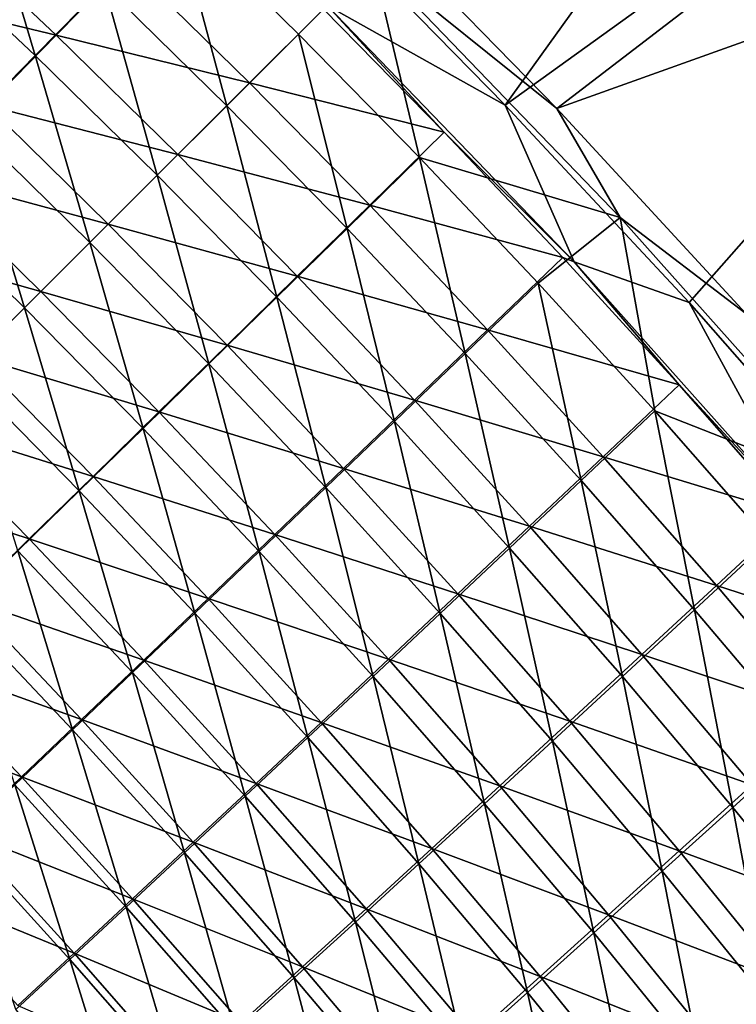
# Model space of a CAD drawing. Header units: metres. Extents: x -1 to 1402, y -1402 to 1.
# Tile 422 of 453: x 1183 to 1213, y -233 to -191. Entities that reach past the tile are written whole.
import ezdxf

# ---------------------------------------------------------------- set-up
doc = ezdxf.new("R2010")
doc.units = ezdxf.units.M

msp = doc.modelspace()

# ---------------------------------------------------------------- linework, layer by layer
at = {"layer": 'None0'}
for points in [[(1197.700562, -188.186752, -29.542835), (1203.572876, -194.182968, -29.542913), (1233.882446, -152.003723)], [(1203.572876, -194.182968, -29.542913), (1245.461914, -164.016968), (1233.882446, -152.003723)], [(1246.022583, -163.483215, -3), (1205.782104, -194.33493, -32.128078), (1198.758545, -187.128677, -32.134449)], [(1246.022583, -163.483215, -3), (1257.166016, -175.927948, -3), (1205.782104, -194.33493, -32.128078)], [(1203.572876, -194.182968, -29.542913), (1211.437256, -202.622314, -29.543013), (1245.461914, -164.016968)], [(1211.437256, -202.622314, -29.543013), (1219.646118, -211.977234, -29.543106), (1245.461914, -164.016968)], [(1257.166016, -175.927948, -3), (1213.870605, -203.093506, -32.128178), (1205.782104, -194.33493, -32.128078)], [(1181.080811, -184.014221, -88.432808), (1183.483276, -192.065186, -116.280266), (1178.165894, -187.044418, -116.280548)], [(1186.42749, -189.0634, -88.43261), (1183.483276, -192.065186, -116.280266), (1181.080811, -184.014221, -88.432808)], [(1189.462646, -185.970764, -60.62389), (1191.674316, -194.212296, -88.472969), (1186.42749, -189.0634, -88.43261)], [(1197.898804, -187.98877, -32.845207), (1194.740234, -191.146423, -60.646675), (1189.462646, -185.970764, -60.62389)], [(1189.462646, -185.970764, -60.62389), (1194.740234, -191.146423, -60.646675), (1191.674316, -194.212296, -88.472969)], [(1184.378052, -191.195862, -87.968513), (1179.078125, -186.184692, -87.968727), (1176.161743, -189.216064, -115.827744)], [(1184.378052, -191.195862, -87.968513), (1187.414429, -188.10202, -60.148926), (1179.078125, -186.184692, -87.968727)], [(1178.165894, -187.044418, -116.280548), (1183.483276, -192.065186, -116.280266), (1180.630859, -194.975479, -144.161789)], [(1198.758545, -187.128677, -32.134449), (1205.782104, -194.33493, -32.128078), (1197.898804, -187.98877, -32.845207)], [(1192.64856, -193.238754, -60.148991), (1187.414429, -188.10202, -60.148926), (1184.378052, -191.195862, -87.968513)], [(1192.64856, -193.238754, -60.148991), (1195.805786, -190.081497, -32.3554), (1187.414429, -188.10202, -60.148926)], [(1194.740234, -191.146423, -60.646675), (1197.898804, -187.98877, -32.845207), (1199.916748, -196.424515, -60.623863)], [(1203.572876, -194.182968, -29.542913), (1197.700562, -188.186752, -29.542835), (1195.966919, -189.92041, -30.958397)], [(1205.782104, -194.33493, -32.128078), (1208.491089, -198.991547, -32.845673), (1197.898804, -187.98877, -32.845207)], [(1197.898804, -187.98877, -32.845207), (1208.491089, -198.991547, -32.845673), (1199.916748, -196.424515, -60.623863)], [(1186.42749, -189.0634, -88.43261), (1188.701172, -197.185471, -116.320801), (1183.483276, -192.065186, -116.280266)], [(1191.674316, -194.212296, -88.472969), (1188.701172, -197.185471, -116.320801), (1186.42749, -189.0634, -88.43261)], [(1181.432617, -194.198868, -115.827423), (1184.378052, -191.195862, -87.968513), (1176.161743, -189.216064, -115.827744)], [(1195.966919, -189.92041, -30.958397), (1195.805786, -190.081497, -32.3554), (1200.971558, -195.344315, -32.355385)], [(1206.522339, -200.886337, -30.95867), (1195.966919, -189.92041, -30.958397), (1200.971558, -195.344315, -32.355385)], [(1206.522339, -200.886337, -30.95867), (1203.572876, -194.182968, -29.542913), (1195.966919, -189.92041, -30.958397)], [(1200.971558, -195.344315, -32.355385), (1195.805786, -190.081497, -32.3554), (1192.64856, -193.238754, -60.148991)], [(1196.824097, -199.459656, -88.432549), (1191.674316, -194.212296, -88.472969), (1194.740234, -191.146423, -60.646675)], [(1196.824097, -199.459656, -88.432549), (1194.740234, -191.146423, -60.646675), (1199.916748, -196.424515, -60.623863)], [(1189.583374, -196.303894, -87.968605), (1184.378052, -191.195862, -87.968513), (1181.432617, -194.198868, -115.827423)], [(1189.583374, -196.303894, -87.968605), (1192.64856, -193.238754, -60.148991), (1184.378052, -191.195862, -87.968513)], [(1183.483276, -192.065186, -116.280266), (1185.820801, -200.065903, -144.190262), (1180.630859, -194.975479, -144.161789)], [(1188.701172, -197.185471, -116.320801), (1185.820801, -200.065903, -144.190262), (1183.483276, -192.065186, -116.280266)], [(1192.64856, -193.238754, -60.148991), (1189.583374, -196.303894, -87.968605), (1197.7854, -198.472855, -60.149017)], [(1200.971558, -195.344315, -32.355385), (1192.64856, -193.238754, -60.148991), (1197.7854, -198.472855, -60.149017)], [(1186.609009, -199.278275, -115.827499), (1181.432617, -194.198868, -115.827423), (1178.578491, -197.110458, -143.721497)], [(1186.609009, -199.278275, -115.827499), (1189.583374, -196.303894, -87.968605), (1181.432617, -194.198868, -115.827423)], [(1193.822266, -202.403809, -116.280128), (1188.701172, -197.185471, -116.320801), (1191.674316, -194.212296, -88.472969)], [(1193.822266, -202.403809, -116.280128), (1191.674316, -194.212296, -88.472969), (1196.824097, -199.459656, -88.432549)], [(1211.437256, -202.622314, -29.543013), (1203.572876, -194.182968, -29.542913), (1206.522339, -200.886337, -30.95867)], [(1205.782104, -194.33493, -32.128078), (1213.870605, -203.093506, -32.128178), (1208.491089, -198.991547, -32.845673)], [(1180.630859, -194.975479, -144.161789), (1183.033203, -202.853531, -172.081436), (1177.87085, -197.793259, -172.069016)], [(1185.820801, -200.065903, -144.190262), (1183.033203, -202.853531, -172.081436), (1180.630859, -194.975479, -144.161789)], [(1200.971558, -195.344315, -32.355385), (1197.7854, -198.472855, -60.149017), (1206.040405, -200.701782, -32.355358)], [(1206.522339, -200.886337, -30.95867), (1200.971558, -195.344315, -32.355385), (1206.040405, -200.701782, -32.355358)], [(1189.583374, -196.303894, -87.968605), (1186.609009, -199.278275, -115.827499), (1194.69165, -201.509186, -87.968689)], [(1197.7854, -198.472855, -60.149017), (1189.583374, -196.303894, -87.968605), (1194.69165, -201.509186, -87.968689)], [(1201.873413, -204.806229, -88.432747), (1196.824097, -199.459656, -88.432549), (1199.916748, -196.424515, -60.623863)], [(1199.916748, -196.424515, -60.623863), (1208.491089, -198.991547, -32.845673), (1204.994751, -201.799927, -60.623947)], [(1201.873413, -204.806229, -88.432747), (1199.916748, -196.424515, -60.623863), (1204.994751, -201.799927, -60.623947)], [(1183.725952, -202.161346, -143.721542), (1178.578491, -197.110458, -143.721497), (1175.816772, -199.929535, -171.641556)], [(1183.725952, -202.161346, -143.721542), (1186.609009, -199.278275, -115.827499), (1178.578491, -197.110458, -143.721497)], [(1190.911987, -205.256332, -144.161575), (1185.820801, -200.065903, -144.190262), (1188.701172, -197.185471, -116.320801)], [(1190.911987, -205.256332, -144.161575), (1188.701172, -197.185471, -116.320801), (1193.822266, -202.403809, -116.280128)], [(1183.033203, -202.853531, -172.081436), (1180.338501, -205.548279, -199.994247), (1177.87085, -197.793259, -172.069016)], [(1202.825439, -203.801651, -60.14909), (1197.7854, -198.472855, -60.149017), (1194.69165, -201.509186, -87.968689)], [(1206.040405, -200.701782, -32.355358), (1197.7854, -198.472855, -60.149017), (1202.825439, -203.801651, -60.14909)], [(1208.491089, -198.991547, -32.845673), (1209.97522, -207.268539, -60.624069), (1204.994751, -201.799927, -60.623947)], [(1213.870605, -203.093506, -32.128178), (1219.040405, -210.830429, -32.845345), (1208.491089, -198.991547, -32.845673)], [(1208.491089, -198.991547, -32.845673), (1219.040405, -210.830429, -32.845345), (1209.97522, -207.268539, -60.624069)], [(1186.609009, -199.278275, -115.827499), (1183.725952, -202.161346, -143.721542), (1191.688599, -204.454681, -115.827621)], [(1194.69165, -201.509186, -87.968689), (1186.609009, -199.278275, -115.827499), (1191.688599, -204.454681, -115.827621)], [(1198.843262, -207.721191, -116.280426), (1193.822266, -202.403809, -116.280128), (1196.824097, -199.459656, -88.432549)], [(1198.843262, -207.721191, -116.280426), (1196.824097, -199.459656, -88.432549), (1201.873413, -204.806229, -88.432747)], [(1180.935303, -204.951965, -171.641586), (1183.725952, -202.161346, -143.721542), (1175.816772, -199.929535, -171.641556)], [(1188.094116, -208.016327, -172.068756), (1183.033203, -202.853531, -172.081436), (1185.820801, -200.065903, -144.190262)], [(1188.094116, -208.016327, -172.068756), (1185.820801, -200.065903, -144.190262), (1190.911987, -205.256332, -144.161575)], [(1211.010376, -206.152023, -32.355316), (1206.040405, -200.701782, -32.355358), (1202.825439, -203.801651, -60.14909)], [(1206.522339, -200.886337, -30.95867), (1206.040405, -200.701782, -32.355358), (1211.010376, -206.152023, -32.355316)], [(1216.734497, -212.338837, -30.957115), (1206.522339, -200.886337, -30.95867), (1211.010376, -206.152023, -32.355316)], [(1216.734497, -212.338837, -30.957115), (1211.437256, -202.622314, -29.543013), (1206.522339, -200.886337, -30.95867)], [(1199.703003, -206.809082, -87.968895), (1194.69165, -201.509186, -87.968689), (1191.688599, -204.454681, -115.827621)], [(1194.69165, -201.509186, -87.968689), (1199.703003, -206.809082, -87.968895), (1202.825439, -203.801651, -60.14909)], [(1206.825439, -210.24588, -88.433052), (1201.873413, -204.806229, -88.432747), (1204.994751, -201.799927, -60.623947)], [(1204.994751, -201.799927, -60.623947), (1209.97522, -207.268539, -60.624069), (1206.825439, -210.24588, -88.433052)], [(1183.725952, -202.161346, -143.721542), (1180.935303, -204.951965, -171.641586), (1188.776978, -207.308792, -143.721695)], [(1191.688599, -204.454681, -115.827621), (1183.725952, -202.161346, -143.721542), (1188.776978, -207.308792, -143.721695)], [(1195.904663, -210.544281, -144.161926), (1190.911987, -205.256332, -144.161575), (1193.822266, -202.403809, -116.280128)], [(1195.904663, -210.544281, -144.161926), (1193.822266, -202.403809, -116.280128), (1198.843262, -207.721191, -116.280426)], [(1185.369263, -210.683472, -199.998306), (1180.338501, -205.548279, -199.994247), (1183.033203, -202.853531, -172.081436)], [(1185.369263, -210.683472, -199.998306), (1183.033203, -202.853531, -172.081436), (1188.094116, -208.016327, -172.068756)], [(1219.646118, -211.977234, -29.543106), (1211.437256, -202.622314, -29.543013), (1216.734497, -212.338837, -30.957115)], [(1199.703003, -206.809082, -87.968895), (1207.766479, -209.223221, -60.149216), (1202.825439, -203.801651, -60.14909)], [(1202.825439, -203.801651, -60.14909), (1207.766479, -209.223221, -60.149216), (1211.010376, -206.152023, -32.355316)], [(1196.671509, -209.725494, -115.827934), (1191.688599, -204.454681, -115.827621), (1188.776978, -207.308792, -143.721695)], [(1196.671509, -209.725494, -115.827934), (1199.703003, -206.809082, -87.968895), (1191.688599, -204.454681, -115.827621)], [(1180.935303, -204.951965, -171.641586), (1178.237549, -207.649704, -199.58371), (1185.957886, -210.07045, -171.641754)], [(1188.776978, -207.308792, -143.721695), (1180.935303, -204.951965, -171.641586), (1185.957886, -210.07045, -171.641754)], [(1203.766968, -213.131454, -116.280861), (1198.843262, -207.721191, -116.280426), (1201.873413, -204.806229, -88.432747)], [(1203.766968, -213.131454, -116.280861), (1201.873413, -204.806229, -88.432747), (1206.825439, -210.24588, -88.433052)], [(1193.058838, -213.274673, -172.069153), (1188.094116, -208.016327, -172.068756), (1190.911987, -205.256332, -144.161575)], [(1193.058838, -213.274673, -172.069153), (1190.911987, -205.256332, -144.161575), (1195.904663, -210.544281, -144.161926)], [(1182.737427, -213.257568, -227.948074), (1180.338501, -205.548279, -199.994247), (1185.369263, -210.683472, -199.998306)], [(1207.766479, -209.223221, -60.149216), (1215.879395, -211.69313, -32.355263), (1211.010376, -206.152023, -32.355316)], [(1211.010376, -206.152023, -32.355316), (1215.879395, -211.69313, -32.355263), (1216.734497, -212.338837, -30.957115)], [(1204.615479, -212.201614, -87.969246), (1199.703003, -206.809082, -87.968895), (1196.671509, -209.725494, -115.827934)], [(1207.766479, -209.223221, -60.149216), (1199.703003, -206.809082, -87.968895), (1204.615479, -212.201614, -87.969246)], [(1188.776978, -207.308792, -143.721695), (1185.957886, -210.07045, -171.641754), (1193.731812, -212.550354, -143.722076)], [(1193.731812, -212.550354, -143.722076), (1196.671509, -209.725494, -115.827934), (1188.776978, -207.308792, -143.721695)], [(1209.97522, -207.268539, -60.624069), (1211.677856, -215.776474, -88.433456), (1206.825439, -210.24588, -88.433052)], [(1219.040405, -210.830429, -32.845345), (1214.856079, -212.828201, -60.624237), (1209.97522, -207.268539, -60.624069)], [(1209.97522, -207.268539, -60.624069), (1214.856079, -212.828201, -60.624237), (1211.677856, -215.776474, -88.433456)], [(1178.237549, -207.649704, -199.58371), (1175.632935, -210.254364, -227.546097), (1183.231689, -212.739197, -199.583893)], [(1185.957886, -210.07045, -171.641754), (1178.237549, -207.649704, -199.58371), (1183.231689, -212.739197, -199.583893)], [(1190.305908, -215.912079, -199.998749), (1185.369263, -210.683472, -199.998306), (1188.094116, -208.016327, -172.068756)], [(1190.305908, -215.912079, -199.998749), (1188.094116, -208.016327, -172.068756), (1193.058838, -213.274673, -172.069153)], [(1200.800537, -215.924835, -144.16246), (1195.904663, -210.544281, -144.161926), (1198.843262, -207.721191, -116.280426)], [(1200.800537, -215.924835, -144.16246), (1198.843262, -207.721191, -116.280426), (1203.766968, -213.131454, -116.280861)], [(1212.606445, -214.735626, -60.149391), (1207.766479, -209.223221, -60.149216), (1204.615479, -212.201614, -87.969246)], [(1215.879395, -211.69313, -32.355263), (1207.766479, -209.223221, -60.149216), (1212.606445, -214.735626, -60.149391)], [(1190.884644, -215.282639, -171.642197), (1185.957886, -210.07045, -171.641754), (1183.231689, -212.739197, -199.583893)], [(1185.957886, -210.07045, -171.641754), (1190.884644, -215.282639, -171.642197), (1193.731812, -212.550354, -143.722076)], [(1201.555786, -215.088654, -115.828445), (1196.671509, -209.725494, -115.827934), (1193.731812, -212.550354, -143.722076)], [(1201.555786, -215.088654, -115.828445), (1204.615479, -212.201614, -87.969246), (1196.671509, -209.725494, -115.827934)], [(1183.231689, -212.739197, -199.583893), (1175.632935, -210.254364, -227.546097), (1180.598755, -215.314896, -227.54628)], [(1197.927002, -218.625244, -172.069763), (1193.058838, -213.274673, -172.069153), (1195.904663, -210.544281, -144.161926)], [(1197.927002, -218.625244, -172.069763), (1195.904663, -210.544281, -144.161926), (1200.800537, -215.924835, -144.16246)], [(1208.591431, -218.632431, -116.281441), (1203.766968, -213.131454, -116.280861), (1206.825439, -210.24588, -88.433052)], [(1206.825439, -210.24588, -88.433052), (1211.677856, -215.776474, -88.433456), (1208.591431, -218.632431, -116.281441)], [(1187.646362, -218.456421, -227.948532), (1182.737427, -213.257568, -227.948074), (1185.369263, -210.683472, -199.998306)], [(1187.646362, -218.456421, -227.948532), (1185.369263, -210.683472, -199.998306), (1190.305908, -215.912079, -199.998749)], [(1220.64563, -217.323151, -32.355194), (1215.879395, -211.69313, -32.355263), (1212.606445, -214.735626, -60.149391)], [(1209.42688, -217.684799, -87.969719), (1204.615479, -212.201614, -87.969246), (1201.555786, -215.088654, -115.828445)], [(1212.606445, -214.735626, -60.149391), (1204.615479, -212.201614, -87.969246), (1209.42688, -217.684799, -87.969719)], [(1193.731812, -212.550354, -143.722076), (1190.884644, -215.282639, -171.642197), (1198.588135, -217.883896, -143.722687)], [(1198.588135, -217.883896, -143.722687), (1201.555786, -215.088654, -115.828445), (1193.731812, -212.550354, -143.722076)], [(1183.231689, -212.739197, -199.583893), (1180.598755, -215.314896, -227.54628), (1188.130615, -217.921967, -199.584366)], [(1188.130615, -217.921967, -199.584366), (1190.884644, -215.282639, -171.642197), (1183.231689, -212.739197, -199.583893)], [(1214.856079, -212.828201, -60.624237), (1216.428467, -221.395813, -88.43396), (1211.677856, -215.776474, -88.433456)], [(1185.0802, -220.907578, -255.916336), (1180.199097, -215.738434, -255.915863), (1182.737427, -213.257568, -227.948074)], [(1185.0802, -220.907578, -255.916336), (1182.737427, -213.257568, -227.948074), (1187.646362, -218.456421, -227.948532)], [(1195.146606, -221.232529, -199.999405), (1190.305908, -215.912079, -199.998749), (1193.058838, -213.274673, -172.069153)], [(1195.146606, -221.232529, -199.999405), (1193.058838, -213.274673, -172.069153), (1197.927002, -218.625244, -172.069763)], [(1205.59729, -221.395767, -144.163162), (1200.800537, -215.924835, -144.16246), (1203.766968, -213.131454, -116.280861)], [(1205.59729, -221.395767, -144.163162), (1203.766968, -213.131454, -116.280861), (1208.591431, -218.632431, -116.281441)], [(1217.343384, -220.336884, -60.14962), (1212.606445, -214.735626, -60.149391), (1209.42688, -217.684799, -87.969719)], [(1220.64563, -217.323151, -32.355194), (1212.606445, -214.735626, -60.149391), (1217.343384, -220.336884, -60.14962)], [(1206.339233, -220.542145, -115.829155), (1201.555786, -215.088654, -115.828445), (1198.588135, -217.883896, -143.722687)], [(1206.339233, -220.542145, -115.829155), (1209.42688, -217.684799, -87.969719), (1201.555786, -215.088654, -115.828445)], [(1185.469849, -220.468185, -227.546783), (1180.598755, -215.314896, -227.54628), (1178.059204, -217.797302, -255.526413)], [(1180.598755, -215.314896, -227.54628), (1185.469849, -220.468185, -227.546783), (1188.130615, -217.921967, -199.584366)], [(1195.713379, -220.586365, -171.642899), (1190.884644, -215.282639, -171.642197), (1188.130615, -217.921967, -199.584366)], [(1190.884644, -215.282639, -171.642197), (1195.713379, -220.586365, -171.642899), (1198.588135, -217.883896, -143.722687)], [(1182.607788, -223.265427, -283.899597), (1180.199097, -215.738434, -255.915863), (1185.0802, -220.907578, -255.916336)], [(1192.459717, -223.746674, -227.949219), (1187.646362, -218.456421, -227.948532), (1190.305908, -215.912079, -199.998749)], [(1192.459717, -223.746674, -227.949219), (1190.305908, -215.912079, -199.998749), (1195.146606, -221.232529, -199.999405)], [(1202.696411, -224.065842, -172.070557), (1197.927002, -218.625244, -172.069763), (1200.800537, -215.924835, -144.16246)], [(1202.696411, -224.065842, -172.070557), (1200.800537, -215.924835, -144.16246), (1205.59729, -221.395767, -144.163162)], [(1211.677856, -215.776474, -88.433456), (1213.314209, -224.221924, -116.282166), (1208.591431, -218.632431, -116.281441)], [(1211.677856, -215.776474, -88.433456), (1216.428467, -221.395813, -88.43396), (1213.314209, -224.221924, -116.282166)], [(1214.135376, -223.256592, -87.970337), (1209.42688, -217.684799, -87.969719), (1206.339233, -220.542145, -115.829155)], [(1209.42688, -217.684799, -87.969719), (1214.135376, -223.256592, -87.970337), (1217.343384, -220.336884, -60.14962)], [(1182.902466, -222.921143, -255.526917), (1178.059204, -217.797302, -255.526413), (1175.613159, -220.186172, -283.521332)], [(1185.469849, -220.468185, -227.546783), (1178.059204, -217.797302, -255.526413), (1182.902466, -222.921143, -255.526917)], [(1188.130615, -217.921967, -199.584366), (1185.469849, -220.468185, -227.546783), (1192.931885, -223.19574, -199.585144)], [(1192.931885, -223.19574, -199.585144), (1195.713379, -220.586365, -171.642899), (1188.130615, -217.921967, -199.584366)], [(1198.588135, -217.883896, -143.722687), (1195.713379, -220.586365, -171.642899), (1203.343872, -223.307312, -143.723557)], [(1203.343872, -223.307312, -143.723557), (1206.339233, -220.542145, -115.829155), (1198.588135, -217.883896, -143.722687)], [(1189.866333, -226.167633, -255.917038), (1185.0802, -220.907578, -255.916336), (1187.646362, -218.456421, -227.948532)], [(1189.866333, -226.167633, -255.917038), (1187.646362, -218.456421, -227.948532), (1192.459717, -223.746674, -227.949219)], [(1199.889038, -226.642578, -200.000275), (1195.146606, -221.232529, -199.999405), (1197.927002, -218.625244, -172.069763)], [(1199.889038, -226.642578, -200.000275), (1197.927002, -218.625244, -172.069763), (1202.696411, -224.065842, -172.070557)], [(1210.292847, -226.954895, -144.164047), (1205.59729, -221.395767, -144.163162), (1208.591431, -218.632431, -116.281441)], [(1208.591431, -218.632431, -116.281441), (1213.314209, -224.221924, -116.282166), (1210.292847, -226.954895, -144.164047)], [(1182.902466, -222.921143, -255.526917), (1175.613159, -220.186172, -283.521332), (1180.428833, -225.280609, -283.52182)], [(1190.243774, -225.71196, -227.547592), (1185.469849, -220.468185, -227.546783), (1182.902466, -222.921143, -255.526917)], [(1192.931885, -223.19574, -199.585144), (1185.469849, -220.468185, -227.546783), (1190.243774, -225.71196, -227.547592)], [(1200.441772, -225.979446, -171.64389), (1195.713379, -220.586365, -171.642899), (1192.931885, -223.19574, -199.585144)], [(1195.713379, -220.586365, -171.642899), (1200.441772, -225.979446, -171.64389), (1203.343872, -223.307312, -143.723557)], [(1211.019775, -226.083878, -115.830063), (1206.339233, -220.542145, -115.829155), (1203.343872, -223.307312, -143.723557)], [(1211.019775, -226.083878, -115.830063), (1214.135376, -223.256592, -87.970337), (1206.339233, -220.542145, -115.829155)], [(1187.366821, -228.495392, -283.900299), (1182.607788, -223.265427, -283.899597), (1185.0802, -220.907578, -255.916336)], [(1187.366821, -228.495392, -283.900299), (1185.0802, -220.907578, -255.916336), (1189.866333, -226.167633, -255.917038)], [(1197.175293, -229.126053, -227.95015), (1192.459717, -223.746674, -227.949219), (1195.146606, -221.232529, -199.999405)], [(1197.175293, -229.126053, -227.95015), (1195.146606, -221.232529, -199.999405), (1199.889038, -226.642578, -200.000275)], [(1207.36499, -229.594223, -172.071564), (1202.696411, -224.065842, -172.070557), (1205.59729, -221.395767, -144.163162)], [(1207.36499, -229.594223, -172.071564), (1205.59729, -221.395767, -144.163162), (1210.292847, -226.954895, -144.164047)], [(1216.428467, -221.395813, -88.43396), (1217.933228, -229.897736, -116.283043), (1213.314209, -224.221924, -116.282166)], [(1187.649292, -228.134903, -255.527725), (1182.902466, -222.921143, -255.526917), (1180.428833, -225.280609, -283.52182)], [(1190.243774, -225.71196, -227.547592), (1182.902466, -222.921143, -255.526917), (1187.649292, -228.134903, -255.527725)], [(1197.633301, -228.558304, -199.586212), (1192.931885, -223.19574, -199.585144), (1190.243774, -225.71196, -227.547592)], [(1197.633301, -228.558304, -199.586212), (1200.441772, -225.979446, -171.64389), (1192.931885, -223.19574, -199.585144)], [(1184.961304, -230.729919, -311.894897), (1180.22937, -225.529861, -311.894226), (1182.607788, -223.265427, -283.899597)], [(1184.961304, -230.729919, -311.894897), (1182.607788, -223.265427, -283.899597), (1187.366821, -228.495392, -283.900299)], [(1203.343872, -223.307312, -143.723557), (1200.441772, -225.979446, -171.64389), (1207.996948, -228.818481, -143.724655)], [(1207.996948, -228.818481, -143.724655), (1211.019775, -226.083878, -115.830063), (1203.343872, -223.307312, -143.723557)], [(1218.739502, -228.914749, -87.971085), (1214.135376, -223.256592, -87.970337), (1211.019775, -226.083878, -115.830063)], [(1194.555298, -231.516342, -255.917984), (1189.866333, -226.167633, -255.917038), (1192.459717, -223.746674, -227.949219)], [(1194.555298, -231.516342, -255.917984), (1192.459717, -223.746674, -227.949219), (1197.175293, -229.126053, -227.95015)], [(1204.531128, -232.139954, -200.001373), (1199.889038, -226.642578, -200.000275), (1202.696411, -224.065842, -172.070557)], [(1204.531128, -232.139954, -200.001373), (1202.696411, -224.065842, -172.070557), (1207.36499, -229.594223, -172.071564)], [(1213.314209, -224.221924, -116.282166), (1214.884766, -232.599991, -144.1651), (1210.292847, -226.954895, -144.164047)], [(1213.314209, -224.221924, -116.282166), (1217.933228, -229.897736, -116.283043), (1214.884766, -232.599991, -144.1651)], [(1185.148682, -230.464417, -283.522614), (1180.428833, -225.280609, -283.52182), (1178.049072, -227.546448, -311.528778)], [(1187.649292, -228.134903, -255.527725), (1180.428833, -225.280609, -283.52182), (1185.148682, -230.464417, -283.522614)], [(1182.650024, -232.871185, -339.896271), (1180.22937, -225.529861, -311.894226), (1184.961304, -230.729919, -311.894897)], [(1194.918457, -231.043915, -227.548721), (1190.243774, -225.71196, -227.547592), (1187.649292, -228.134903, -255.527725)], [(1197.633301, -228.558304, -199.586212), (1190.243774, -225.71196, -227.547592), (1194.918457, -231.043915, -227.548721)], [(1205.067871, -231.459717, -171.645142), (1200.441772, -225.979446, -171.64389), (1197.633301, -228.558304, -199.586212)], [(1200.441772, -225.979446, -171.64389), (1205.067871, -231.459717, -171.645142), (1207.996948, -228.818481, -143.724655)], [(1215.596069, -231.711609, -115.831161), (1211.019775, -226.083878, -115.830063), (1207.996948, -228.818481, -143.724655)], [(1215.596069, -231.711609, -115.831161), (1218.739502, -228.914749, -87.971085), (1211.019775, -226.083878, -115.830063)], [(1192.029175, -233.813538, -283.901245), (1187.366821, -228.495392, -283.900299), (1189.866333, -226.167633, -255.917038)], [(1192.029175, -233.813538, -283.901245), (1189.866333, -226.167633, -255.917038), (1194.555298, -231.516342, -255.917984)], [(1201.791016, -234.5923, -227.951309), (1197.175293, -229.126053, -227.95015), (1199.889038, -226.642578, -200.000275)], [(1201.791016, -234.5923, -227.951309), (1199.889038, -226.642578, -200.000275), (1204.531128, -232.139954, -200.001373)], [(1211.930542, -235.20816, -172.072769), (1207.36499, -229.594223, -172.071564), (1210.292847, -226.954895, -144.164047)], [(1210.292847, -226.954895, -144.164047), (1214.884766, -232.599991, -144.1651), (1211.930542, -235.20816, -172.072769)], [(1185.148682, -230.464417, -283.522614), (1178.049072, -227.546448, -311.528778), (1182.741821, -232.700424, -311.52951)], [(1192.297363, -233.436249, -255.528854), (1187.649292, -228.134903, -255.527725), (1185.148682, -230.464417, -283.522614)], [(1194.918457, -231.043915, -227.548721), (1187.649292, -228.134903, -255.527725), (1192.297363, -233.436249, -255.528854)], [(1189.597168, -236.017685, -311.895782), (1184.961304, -230.729919, -311.894897), (1187.366821, -228.495392, -283.900299)], [(1189.597168, -236.017685, -311.895782), (1187.366821, -228.495392, -283.900299), (1192.029175, -233.813538, -283.901245)], [(1202.232788, -234.007446, -199.587585), (1197.633301, -228.558304, -199.586212), (1194.918457, -231.043915, -227.548721)], [(1202.232788, -234.007446, -199.587585), (1205.067871, -231.459717, -171.645142), (1197.633301, -228.558304, -199.586212)], [(1207.996948, -228.818481, -143.724655), (1205.067871, -231.459717, -171.645142), (1212.546143, -234.415207, -143.725998)], [(1212.546143, -234.415207, -143.725998), (1215.596069, -231.711609, -115.831161), (1207.996948, -228.818481, -143.724655)], [(1199.144897, -236.951447, -255.919174), (1194.555298, -231.516342, -255.917984), (1197.175293, -229.126053, -227.95015)], [(1199.144897, -236.951447, -255.919174), (1197.175293, -229.126053, -227.95015), (1201.791016, -234.5923, -227.951309)], [(1209.070435, -237.722443, -200.002701), (1204.531128, -232.139954, -200.001373), (1207.36499, -229.594223, -172.071564)], [(1209.070435, -237.722443, -200.002701), (1207.36499, -229.594223, -172.071564), (1211.930542, -235.20816, -172.072769)], [(1187.259277, -238.128876, -339.897125), (1182.650024, -232.871185, -339.896271), (1184.961304, -230.729919, -311.894897)], [(1189.770142, -235.735229, -283.523712), (1185.148682, -230.464417, -283.522614), (1182.741821, -232.700424, -311.52951)], [(1187.259277, -238.128876, -339.897125), (1184.961304, -230.729919, -311.894897), (1189.597168, -236.017685, -311.895782)], [(1192.297363, -233.436249, -255.528854), (1185.148682, -230.464417, -283.522614), (1189.770142, -235.735229, -283.523712)], [(1199.491699, -236.461807, -227.550156), (1194.918457, -231.043915, -227.548721), (1192.297363, -233.436249, -255.528854)], [(1202.232788, -234.007446, -199.587585), (1194.918457, -231.043915, -227.548721), (1199.491699, -236.461807, -227.550156)], [(1196.592651, -239.21759, -283.902405), (1192.029175, -233.813538, -283.901245), (1194.555298, -231.516342, -255.917984)], [(1196.592651, -239.21759, -283.902405), (1194.555298, -231.516342, -255.917984), (1199.144897, -236.951447, -255.919174)], [(1209.590332, -237.024979, -171.646667), (1205.067871, -231.459717, -171.645142), (1202.232788, -234.007446, -199.587585)], [(1205.067871, -231.459717, -171.645142), (1209.590332, -237.024979, -171.646667), (1212.546143, -234.415207, -143.725998)], [(1220.067017, -237.42305, -115.832443), (1215.596069, -231.711609, -115.831161), (1212.546143, -234.415207, -143.725998)], [(1206.304443, -240.143173, -227.952698), (1201.791016, -234.5923, -227.951309), (1204.531128, -232.139954, -200.001373)], [(1206.304443, -240.143173, -227.952698), (1204.531128, -232.139954, -200.001373), (1209.070435, -237.722443, -200.002701)], [(1214.884766, -232.599991, -144.1651), (1216.390503, -240.905441, -172.074173), (1211.930542, -235.20816, -172.072769)]]:
    msp.add_3dface(points, dxfattribs=at)
at = {"layer": 'None01'}
for points in [[(1294.119019, -124.129761, -541.977783), (1150.81958, -781.702271, -541.977783), (1274.459961, -120.453018, -541.977783)], [(1274.459961, -120.453018, -521.977783), (1274.459961, -120.453018, -541.977783), (1150.81958, -781.702271, -521.977783)], [(1274.459961, -120.453018, -541.977783), (1150.81958, -781.702271, -541.977783), (1150.81958, -781.702271, -521.977783)], [(1150.81958, -781.702271, -521.977783), (1294.119019, -124.129761, -521.977783), (1274.459961, -120.453018, -521.977783)], [(1294.119019, -124.129761, -541.977783), (1170.478882, -785.378174, -541.977783), (1150.81958, -781.702271, -541.977783)], [(1170.478882, -785.378174, -521.977783), (1294.119019, -124.129761, -521.977783), (1150.81958, -781.702271, -521.977783)], [(1170.478882, -785.378174, -521.977783), (1170.478882, -785.378174, -541.977783), (1294.119019, -124.129761, -521.977783)], [(1170.478882, -785.378174, -541.977783), (1294.119019, -124.129761, -541.977783), (1294.119019, -124.129761, -521.977783)]]:
    msp.add_3dface(points, dxfattribs=at)

doc.saveas('drawing.dxf')
